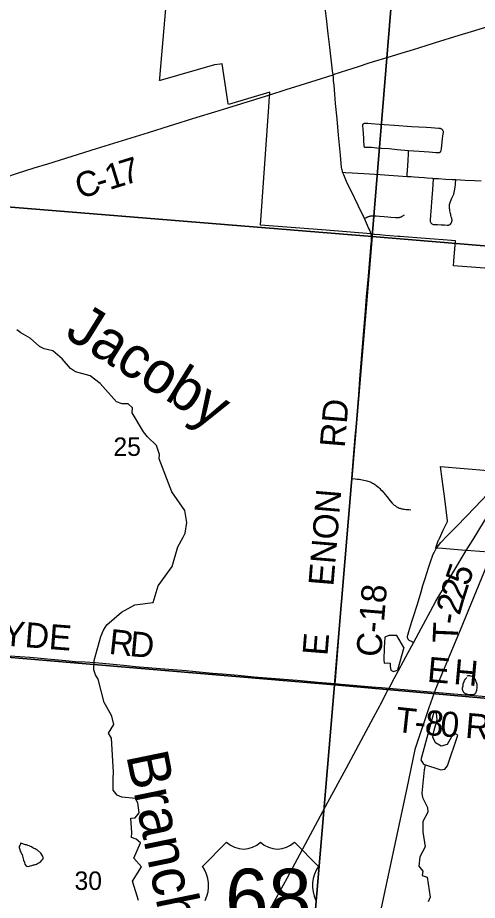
# Model space of a CAD drawing. Extents: x -1.4 to 35.4, y 0 to 22.
# Drawn here: x 18.093 to 19.136, y 15.379 to 17.381 of the extents above; entities that cross this region are included whole.
import ezdxf

# ---------------------------------------------------------------- set-up
doc = ezdxf.new("R2010")
doc.units = 0
for name, color, linetype in [('GM_X_City_Street', 7, 'Continuous'), ('GM_X_Corporation', 7, 'Continuous'), ('GM_X_County_Road', 7, 'Continuous'), ('GM_X_County_Road_Text', 7, 'Continuous'), ('GM_X_Minor_Lake', 7, 'Continuous'), ('GM_X_Minor_River', 7, 'Continuous'), ('GM_X_Minor_River_Text', 7, 'Continuous'), ('GM_X_Rail_Line', 7, 'Continuous'), ('GM_X_Section', 7, 'Continuous'), ('GM_X_Section_Text', 7, 'Continuous'), ('GM_X_Township_Road', 7, 'Continuous'), ('GM_X_Township_Road_Text', 7, 'Continuous'), ('GM_X_US_Location', 7, 'Continuous'), ('GM_X_US_Route', 7, 'Continuous'), ('GM_X_US_Shield', 7, 'Continuous')]:
    doc.layers.add(name, color=color, linetype=linetype)

msp = doc.modelspace()

# ---------------------------------------------------------------- linework, layer by layer
at = {"layer": 'GM_X_City_Street'}
for points in [[(18.9804, 17.0788), (18.9547, 17.0811), (18.9365, 17.0828), (18.919, 17.0841), (18.9084, 17.0849), (18.896, 17.0858), (18.8898, 17.086), (18.8862, 17.0861), (18.8848, 17.086), (18.8839, 17.0859), (18.8831, 17.0859), (18.882, 17.086), (18.8812, 17.0863), (18.8806, 17.0868), (18.88, 17.0875), (18.8797, 17.0884), (18.8796, 17.0893), (18.8795, 17.0907), (18.8794, 17.0924), (18.8791, 17.1005), (18.8786, 17.1072), (18.8779, 17.1171), (18.8771, 17.1286), (18.8766, 17.1343), (18.8765, 17.1355), (18.8765, 17.1365), (18.8765, 17.1373), (18.8767, 17.138), (18.8771, 17.1388), (18.8777, 17.1395), (18.8783, 17.1401), (18.8791, 17.1407), (18.88, 17.1411), (18.881, 17.1414), (18.8824, 17.1416), (18.8839, 17.1416), (18.8883, 17.1414), (18.8958, 17.1408), (18.9143, 17.1393), (18.9248, 17.1384), (18.9483, 17.1367), (18.9873, 17.1341), (19.0202, 17.1319), (19.0315, 17.1311), (19.0481, 17.1299), (19.0503, 17.1298), (19.052, 17.1296), (19.0529, 17.1294), (19.0538, 17.1291), (19.0548, 17.1286), (19.0558, 17.1279), (19.0565, 17.1272), (19.0573, 17.1264), (19.0577, 17.1255), (19.0581, 17.1245), (19.0585, 17.1232), (19.0586, 17.1218), (19.0586, 17.121), (19.0585, 17.1201), (19.0576, 17.1129), (19.056, 17.0989), (19.0542, 17.0833), (19.0538, 17.0801), (19.0536, 17.0784), (19.0532, 17.0773), (19.0527, 17.0764), (19.0522, 17.0758), (19.0515, 17.0751), (19.0509, 17.0746), (19.0499, 17.0742), (19.0489, 17.0741), (19.0476, 17.0742), (19.0452, 17.0743), (19.0423, 17.0744), (19.0272, 17.0754), (19.0044, 17.0771), (18.9804, 17.0788)], [(18.9771, 17.0206), (18.9773, 17.0247), (18.9784, 17.0442), (18.9792, 17.0571), (18.9801, 17.0707), (18.9804, 17.0788)], [(18.8308, 17.0302), (18.8367, 17.0298), (18.8524, 17.0288), (18.8919, 17.0265), (18.9156, 17.0248), (18.9358, 17.0235), (18.9569, 17.022), (18.9771, 17.0206), (18.9859, 17.02), (18.9934, 17.0195), (19.004, 17.0187), (19.0157, 17.0179), (19.0223, 17.0174), (19.0347, 17.0163), (19.0364, 17.0162), (19.0483, 17.0156), (19.0639, 17.0146), (19.0795, 17.0136), (19.0875, 17.0132), (19.1089, 17.0123), (19.13, 17.0112), (19.1453, 17.0104)], [(19.0364, 17.0162), (19.0363, 17.014), (19.0346, 16.9906), (19.0332, 16.972), (19.0311, 16.942), (19.0304, 16.9329), (19.0295, 16.921), (19.0297, 16.9188), (19.0301, 16.9169), (19.0307, 16.9154), (19.0318, 16.9142), (19.0331, 16.9129), (19.0347, 16.9121), (19.036, 16.9118), (19.0377, 16.9116), (19.0458, 16.9113), (19.0542, 16.9109), (19.0622, 16.9105), (19.068, 16.9103), (19.0707, 16.9102), (19.0721, 16.9105), (19.0733, 16.911), (19.0746, 16.9118), (19.0758, 16.9126), (19.077, 16.9142), (19.0781, 16.9159), (19.0786, 16.9175), (19.0789, 16.9186), (19.0791, 16.9203), (19.079, 16.9217), (19.0788, 16.9236), (19.0784, 16.9253), (19.078, 16.9271), (19.0774, 16.9287), (19.0766, 16.9319), (19.0759, 16.9341), (19.0753, 16.9364), (19.0746, 16.9393), (19.074, 16.9422), (19.0737, 16.9454), (19.0734, 16.9481), (19.0732, 16.9504), (19.0734, 16.9546), (19.0736, 16.9566), (19.0742, 16.9588), (19.0749, 16.9612), (19.0757, 16.9635), (19.0773, 16.9674), (19.0789, 16.9709), (19.0804, 16.9741), (19.0816, 16.9772), (19.0829, 16.9804), (19.0839, 16.9841), (19.0847, 16.988), (19.0852, 16.992), (19.0861, 16.9971), (19.0867, 17.0015), (19.0871, 17.006), (19.0876, 17.0115), (19.0875, 17.0132)], [(18.8801, 16.9249), (18.8836, 16.9268), (18.8859, 16.9279), (18.8876, 16.9287), (18.889, 16.9294), (18.8902, 16.9299), (18.8916, 16.9304), (18.8932, 16.9307), (18.8947, 16.9311), (18.8962, 16.9313), (18.8983, 16.9314), (18.9007, 16.9315), (18.9036, 16.9315), (18.9067, 16.9313), (18.9141, 16.9307), (18.9252, 16.9297), (18.933, 16.9289), (18.9402, 16.9282), (18.9506, 16.9275), (18.9533, 16.9274), (18.9555, 16.9274), (18.9567, 16.9274), (18.958, 16.9275), (18.9591, 16.9276), (18.9603, 16.9279), (18.9616, 16.9284), (18.9626, 16.9288), (18.9636, 16.9292), (18.9661, 16.9306), (18.9714, 16.9338)], [(19.0432, 16.177), (19.0482, 16.1836), (19.0534, 16.1901), (19.0567, 16.1937), (19.0649, 16.2022), (19.0864, 16.224), (19.0904, 16.2281), (19.1101, 16.2486), (19.1314, 16.2702), (19.1596, 16.2997)]]:
    msp.add_lwpolyline(points, dxfattribs=at)
at = {"layer": 'GM_X_Corporation'}
for points in [[(19.1814, 16.8103), (19.1327, 16.814), (19.0822, 16.8178), (19.083, 16.8286), (19.0866, 16.8745), (19.0775, 16.8752), (19.059, 16.8766), (19.0588, 16.8766), (19.0385, 16.8782), (18.9991, 16.8812), (18.961, 16.8841), (18.9582, 16.8843), (18.9557, 16.8845), (18.9384, 16.8859), (18.928, 16.8868), (18.9148, 16.8879), (18.9028, 16.8889), (18.9014, 16.889), (18.8966, 16.8894), (18.8948, 16.8907), (18.7933, 16.8989), (18.644, 16.9103), (18.6633, 17.1786), (18.665, 17.2015), (18.6654, 17.2066), (18.6659, 17.2118), (18.5717, 17.1834), (18.5713, 17.186), (18.5706, 17.1902), (18.5576, 17.2756), (18.5526, 17.275), (18.5402, 17.2735), (18.4164, 17.238), (18.4155, 17.2378), (18.4159, 17.2424), (18.4168, 17.2527), (18.4324, 17.4366)], [(19.1625, 16.1685), (19.1214, 16.1716), (19.1116, 16.1723), (19.1112, 16.1724), (19.1005, 16.1732), (19.0576, 16.1764), (19.0425, 16.1775), (19.0418, 16.1775), (19.0429, 16.1806), (19.0468, 16.1916), (19.0485, 16.1954), (19.0491, 16.1967), (19.0503, 16.1992), (19.0591, 16.218), (19.0685, 16.2382), (19.069, 16.2394), (19.0623, 16.2897), (19.0564, 16.3338), (19.0526, 16.3628), (19.2136, 16.3494)]]:
    msp.add_lwpolyline(points, dxfattribs=at)
at = {"layer": 'GM_X_County_Road'}
msp.add_line((18.57, 17.1762), (18.6655, 17.2059), dxfattribs=at)
for points in [[(18.8089, 17.2512), (18.8078, 17.2602), (18.8014, 17.3138), (18.798, 17.344), (18.7939, 17.3786), (18.7919, 17.3965), (18.7906, 17.4073)], [(18.8089, 17.2512), (18.8116, 17.2521), (18.84, 17.2618), (18.8665, 17.2701), (18.8906, 17.2779), (18.9417, 17.2934), (18.9632, 17.2999), (18.9916, 17.3085), (19.0205, 17.3177), (19.0418, 17.3246), (19.0952, 17.3408), (19.1228, 17.349), (19.1505, 17.3575), (19.1728, 17.3643)], [(18.6655, 17.2059), (18.7027, 17.2177), (18.7347, 17.2277), (18.7709, 17.2389), (18.8089, 17.2512)], [(18.8104, 17.2373), (18.8098, 17.2442), (18.8089, 17.2512)], [(18.8308, 17.0302), (18.8301, 17.0327), (18.8294, 17.0354), (18.8288, 17.038), (18.8285, 17.0407), (18.8258, 17.0685), (18.8216, 17.1143), (18.8183, 17.1508), (18.8149, 17.186), (18.8132, 17.2071), (18.8114, 17.2275), (18.8104, 17.2373)], [(17.8804, 16.9461), (17.9045, 16.9557), (17.9339, 16.9677), (17.9536, 16.9754), (17.9877, 16.9888), (17.9999, 16.9934), (18.0138, 16.9988), (18.0421, 17.0099), (18.069, 17.0197), (18.0908, 17.027), (18.1311, 17.0397), (18.1619, 17.0493), (18.2171, 17.0663), (18.2723, 17.0835), (18.3899, 17.1199), (18.4379, 17.135), (18.5008, 17.1547), (18.5406, 17.1669), (18.57, 17.1762)], [(18.8801, 16.9249), (18.8668, 16.953), (18.8493, 16.9894), (18.8414, 17.0056), (18.8363, 17.0169), (18.8332, 17.0239), (18.8318, 17.0273), (18.8308, 17.0302)], [(18.8954, 16.8892), (18.895, 16.8914), (18.8947, 16.8926), (18.8943, 16.8937), (18.894, 16.8947), (18.8934, 16.896), (18.8927, 16.8978), (18.8917, 16.8999), (18.8897, 16.9042), (18.885, 16.9142), (18.8801, 16.9249)], [(18.852, 16.3354), (18.8549, 16.3737), (18.8579, 16.4115), (18.8601, 16.4386), (18.8626, 16.4643), (18.8662, 16.5088), (18.8672, 16.5248), (18.8697, 16.5614), (18.8735, 16.6071), (18.8781, 16.6623), (18.8827, 16.7167), (18.8852, 16.7471), (18.8892, 16.7941), (18.8925, 16.8324), (18.8958, 16.8677), (18.8961, 16.8736), (18.8963, 16.8787), (18.8963, 16.8809), (18.8962, 16.883), (18.8961, 16.8846), (18.8959, 16.8861), (18.8957, 16.8876), (18.8954, 16.8892)], [(18.8138, 15.8704), (18.8144, 15.8775), (18.8199, 15.9456), (18.8238, 15.9939), (18.8283, 16.0478), (18.8329, 16.1047), (18.8383, 16.1684), (18.8421, 16.2148), (18.8464, 16.27), (18.8505, 16.3207), (18.852, 16.3354)], [(18.0758, 15.9333), (18.0984, 15.9318), (18.1212, 15.9301), (18.1379, 15.9288), (18.1607, 15.9265), (18.2028, 15.9226), (18.224, 15.9207), (18.2457, 15.9196), (18.2693, 15.9179), (18.3102, 15.9144), (18.3411, 15.9115), (18.3609, 15.9094), (18.3886, 15.9068), (18.4269, 15.9041), (18.4757, 15.9002), (18.4899, 15.8988), (18.5053, 15.8972), (18.5355, 15.8942), (18.5578, 15.8923), (18.5937, 15.8893), (18.6295, 15.8861), (18.7274, 15.8779), (18.7744, 15.8739), (18.8138, 15.8704)], [(18.8138, 15.8704), (18.8147, 15.8704), (18.8277, 15.8692), (18.8549, 15.8665), (18.8969, 15.8631), (18.9192, 15.8613), (18.936, 15.8604)]]:
    msp.add_lwpolyline(points, dxfattribs=at)
at = {"layer": 'GM_X_Minor_Lake'}
for points in [[(18.9695, 15.9525), (18.9534, 15.9794), (18.9356, 15.9793), (18.9268, 15.9754), (18.9248, 15.9515), (18.9243, 15.9242), (18.9249, 15.917), (18.9336, 15.9176), (18.9389, 15.9171), (18.9387, 15.9088), (18.9401, 15.9008), (18.9465, 15.8976), (18.9549, 15.9012)], [(18.9695, 15.9525), (18.9549, 15.9012)], [(19.113, 15.8882), (19.1133, 15.8878), (19.1153, 15.8886), (19.1183, 15.8885), (19.1209, 15.8881), (19.1236, 15.8873), (19.1254, 15.8861), (19.1281, 15.8845), (19.1295, 15.8826), (19.1314, 15.8803), (19.1325, 15.8772), (19.1346, 15.8711), (19.135, 15.8688), (19.1349, 15.8666), (19.1353, 15.8639), (19.1352, 15.862), (19.1352, 15.8597), (19.1348, 15.8571), (19.1344, 15.8548), (19.1336, 15.8522), (19.1331, 15.8503), (19.1316, 15.8473), (19.1281, 15.8451), (19.1236, 15.8448), (19.1217, 15.8448), (19.1183, 15.8449), (19.1145, 15.8457), (19.1126, 15.8461), (19.1107, 15.8465), (19.1081, 15.8477), (19.1059, 15.8496), (19.104, 15.8531), (19.1033, 15.855), (19.103, 15.8569), (19.103, 15.8607), (19.1034, 15.8633), (19.1039, 15.8652), (19.1039, 15.8675), (19.1043, 15.8698), (19.1063, 15.8751), (19.1075, 15.8773), (19.1094, 15.8803), (19.1106, 15.8822), (19.1125, 15.8841), (19.1125, 15.8841), (19.1129, 15.884)], [(19.0537, 15.6747), (19.0625, 15.6764), (19.069, 15.6839), (19.092, 15.7535), (19.0868, 15.7567), (19.0779, 15.7493), (19.0677, 15.732), (19.054, 15.7285), (19.0413, 15.7364), (19.0355, 15.7486), (19.0381, 15.7645), (19.0454, 15.7886), (19.0438, 15.8031), (19.0374, 15.8055), (19.008, 15.6973), (19.0139, 15.6877)], [(19.0139, 15.6877), (19.0537, 15.6747)], [(18.1009, 15.5083), (18.1001, 15.5064), (18.0981, 15.5034), (18.097, 15.5012), (18.0969, 15.4985), (18.0973, 15.4962), (18.098, 15.494), (18.0991, 15.4905), (18.1005, 15.4882), (18.1016, 15.4863), (18.1024, 15.4844), (18.1035, 15.4825), (18.1045, 15.4794), (18.1052, 15.476), (18.1067, 15.4703), (18.1074, 15.468), (18.1085, 15.4661), (18.1088, 15.4638), (18.1099, 15.4611), (18.1121, 15.4576), (18.1144, 15.4565), (18.1174, 15.456), (18.1201, 15.4567), (18.122, 15.4571), (18.1258, 15.4581), (18.1277, 15.4585), (18.1296, 15.4592), (18.1315, 15.4596), (18.1334, 15.4603), (18.136, 15.461), (18.1387, 15.4628), (18.1414, 15.4643), (18.1437, 15.4658), (18.1456, 15.4673), (18.1479, 15.4699), (18.1503, 15.4721), (18.1518, 15.4747), (18.1507, 15.4774), (18.1496, 15.4801), (18.1474, 15.4835), (18.1456, 15.4862), (18.1381, 15.4924), (18.1355, 15.4944), (18.1329, 15.4956), (18.1306, 15.4968), (18.1276, 15.4983), (18.1246, 15.5003), (18.1224, 15.5011), (18.1193, 15.5023), (18.1163, 15.5035), (18.1133, 15.5047), (18.1111, 15.5051), (18.1009, 15.5083)]]:
    msp.add_lwpolyline(points, dxfattribs=at)
at = {"layer": 'GM_X_Minor_River'}
for points in [[(18.3675, 15.3788), (18.3643, 15.3887), (18.3536, 15.4227), (18.3746, 15.4549), (18.3569, 15.4746), (18.3719, 15.5095), (18.3622, 15.5177), (18.3517, 15.5217), (18.3527, 15.5327), (18.3499, 15.5653), (18.3602, 15.5659), (18.3687, 15.5771), (18.3661, 15.6003), (18.361, 15.6099), (18.3297, 15.6132), (18.3195, 15.6172), (18.3103, 15.6291), (18.3104, 15.6549), (18.3107, 15.6697), (18.3062, 15.7467), (18.2996, 15.7579), (18.3117, 15.7773), (18.3068, 15.7968), (18.2954, 15.8167), (18.29, 15.8275), (18.2763, 15.8805), (18.27, 15.8904), (18.2664, 15.9015), (18.2672, 15.9227), (18.2823, 15.9774), (18.2879, 15.9913), (18.2957, 16.004), (18.3292, 16.0322), (18.3594, 16.049), (18.4008, 16.0542), (18.4121, 16.0922), (18.444, 16.1363), (18.457, 16.1804), (18.4691, 16.2022), (18.4735, 16.2119), (18.4774, 16.2357), (18.473, 16.2627), (18.4432, 16.3051), (18.4147, 16.3804), (18.4149, 16.3899), (18.4081, 16.4101), (18.3881, 16.4299), (18.3792, 16.4414), (18.3528, 16.4845), (18.3542, 16.4958), (18.3438, 16.5047), (18.3301, 16.505), (18.3177, 16.5091), (18.2803, 16.5512), (18.258, 16.5687), (18.2245, 16.5774), (18.2133, 16.5848), (18.1944, 16.6069), (18.1732, 16.6251), (18.1532, 16.6297), (18.1427, 16.6352), (18.1219, 16.6539), (18.1009, 16.6657), (18.0912, 16.6727)], [(19.0184, 15.6862), (19.0155, 15.6751), (19.0107, 15.6218), (19.012, 15.6123), (19.0237, 15.5896), (19.0242, 15.579), (19.0128, 15.5573), (19.0131, 15.5341), (19.0181, 15.5003), (19.0063, 15.4778), (19.0037, 15.4562), (19.0129, 15.445), (19.0112, 15.4352), (19.0225, 15.4312), (19.0295, 15.3863), (19.0248, 15.3754)]]:
    msp.add_lwpolyline(points, dxfattribs=at)
at = {"layer": 'GM_X_Rail_Line'}
msp.add_lwpolyline([(19.8725, 17.517), (19.8502, 17.4998), (19.8335, 17.4746), (19.6736, 17.192), (19.4735, 16.8265), (19.3645, 16.6075), (19.2362, 16.3284), (19.0972, 15.9915), (19.0413, 15.8576), (19.0265, 15.8157), (18.9943, 15.721), (18.9766, 15.6329), (18.898, 15.2663)], dxfattribs=at)
at = {"layer": 'GM_X_Section'}
for points in [[(18.9811, 17.8973), (18.8977, 16.8845), (17.8727, 16.9678), (17.9683, 17.9793)], [(20.0033, 17.8091), (19.9161, 16.7998), (18.8977, 16.8845), (18.9811, 17.8973)], [(17.8727, 16.9678), (18.8977, 16.8845), (18.8122, 15.8676), (17.7915, 15.9538)], [(19.9161, 16.7998), (19.823, 15.7773), (18.8122, 15.8676), (18.8977, 16.8845)], [(17.7915, 15.9538), (18.8122, 15.8676), (18.7324, 14.921), (17.6856, 15.0088), (17.787, 15.9528)], [(18.8122, 15.8676), (19.823, 15.7773), (19.7747, 15.1918), (19.7627, 15.1761), (19.7495, 15.1559), (19.7333, 15.1357), (19.7254, 15.1282), (19.7183, 15.1215), (19.704, 15.1047), (19.6862, 15.0792), (19.6587, 15.0445), (19.6325, 15.0115), (19.59, 14.9585), (19.5776, 14.9446), (19.5702, 14.9304), (19.5636, 14.9187), (19.5588, 14.9037), (19.5552, 14.8905), (19.5522, 14.8727), (19.5466, 14.8527), (18.7324, 14.921)]]:
    msp.add_lwpolyline(points, close=True, dxfattribs=at)
at = {"layer": 'GM_X_Township_Road'}
for points in [[(18.852, 16.3354), (18.8591, 16.3348), (18.8639, 16.3343), (18.8686, 16.3338), (18.8719, 16.3333), (18.8754, 16.3327), (18.8792, 16.332), (18.8828, 16.3312), (18.8855, 16.3304), (18.8882, 16.3296), (18.891, 16.3286), (18.8935, 16.3276), (18.8962, 16.3264), (18.8987, 16.3252), (18.9011, 16.3238), (18.903, 16.3227), (18.9052, 16.3212), (18.9071, 16.3197), (18.91, 16.3173), (18.9129, 16.3148), (18.915, 16.3128), (18.9169, 16.3109), (18.9202, 16.3074), (18.9232, 16.3039), (18.9309, 16.2948), (18.9387, 16.2852), (18.9434, 16.2795), (18.9449, 16.278), (18.9464, 16.2765), (18.948, 16.2752), (18.9496, 16.2739), (18.9516, 16.2725), (18.9533, 16.2715), (18.9552, 16.2705), (18.9571, 16.2696), (18.9591, 16.2686), (18.961, 16.2679), (18.9628, 16.2674), (18.9645, 16.267), (18.9666, 16.2665), (18.969, 16.2661), (18.9715, 16.2658), (18.9746, 16.2655), (18.9776, 16.2652), (18.981, 16.2651), (18.9853, 16.2648)], [(18.9913, 15.9628), (18.9867, 15.9657), (18.9821, 15.9685), (18.9812, 15.9693), (18.9804, 15.97), (18.9796, 15.9712), (18.979, 15.9721), (18.9785, 15.9732), (18.9781, 15.9744), (18.9779, 15.9756), (18.9778, 15.9768), (18.9781, 15.9787), (18.9784, 15.9804), (18.9809, 15.9887), (18.988, 16.0112), (18.9916, 16.0224), (18.9944, 16.0318), (18.9967, 16.039), (18.9996, 16.0484), (19.0026, 16.0584), (19.0087, 16.0782), (19.0131, 16.0926), (19.018, 16.1085), (19.0257, 16.1328), (19.0317, 16.1509), (19.0339, 16.1571), (19.0358, 16.1621), (19.0391, 16.1693), (19.0412, 16.1735), (19.0432, 16.177)], [(18.936, 15.8604), (18.9869, 15.8556), (19.1098, 15.8452), (19.1569, 15.8409)]]:
    msp.add_lwpolyline(points, dxfattribs=at)
at = {"layer": 'GM_X_US_Route'}
for points in [[(19.1113, 16.1719), (19.1269, 16.1974), (19.1507, 16.2361), (19.1669, 16.2626), (19.1815, 16.2864), (19.1886, 16.2981), (19.2009, 16.3182), (19.2198, 16.3493), (19.2389, 16.3808), (19.2619, 16.4213), (19.2883, 16.4685), (19.2909, 16.4731), (19.3215, 16.5282), (19.3592, 16.5972)], [(18.6561, 15.3394), (18.6803, 15.3835), (18.7049, 15.4295), (18.7462, 15.5068), (18.7974, 15.6013), (18.8384, 15.678), (18.8674, 15.7316), (18.9007, 15.7934), (18.9204, 15.83), (18.9318, 15.8529), (18.936, 15.8604), (18.9479, 15.882), (18.9576, 15.9002), (18.9688, 15.9213), (18.9792, 15.9407), (18.9913, 15.9628), (19.0033, 15.9855), (19.0299, 16.0346), (19.0425, 16.0574), (19.0684, 16.1013), (19.0829, 16.1252), (19.1113, 16.1719)]]:
    msp.add_lwpolyline(points, dxfattribs=at)
at = {"layer": 'GM_X_US_Shield'}
for p, q in [((18.5675, 15.511), (18.5126, 15.456)), ((18.7763, 15.456), (18.7214, 15.511))]:
    msp.add_line(p, q, dxfattribs=at)
for centre, radius, start, end in [((18.606, 15.5502), 0.0549, 225.573, 314.427), ((18.6829, 15.5502), 0.0549, 225.573, 314.427), ((18.4496, 15.4119), 0.0769, 334.5471, 35.0009), ((18.8393, 15.4119), 0.0769, 144.9991, 205.4529)]:
    msp.add_arc(centre, radius, start, end, dxfattribs=at)

# ---------------------------------------------------------------- texts
at = {"layer": 'GM_X_County_Road_Text'}
for s, height, rotation, p in [('7', 0.0568, 17.2082, (18.335, 16.9998)), ('C', 0.0568, 16.1979, (18.2334, 16.9693)), ('1', 0.0568, 17.1746, (18.3015, 16.9895)), ('-', 0.0568, 17.1161, (18.2791, 16.9826)), ('RD', 0.05682, 85.237, (18.8355, 16.4042)), ('ENON', 0.05682, 85.2556, (18.8097, 16.09)), ('C-18', 0.05682, 85.2062, (18.9179, 15.9293)), ('HYDE', 0.05682, 355.5299, (18.0028, 15.9615)), ('R', 0.0568, 353.8176, (18.2987, 15.9381)), ('D', 0.0568, 354.705, (18.346, 15.933)), ('E', 0.0568, 85.5177, (18.7963, 15.9325))]:
    msp.add_text(s, height=height, rotation=rotation, dxfattribs=at).set_placement(p)
at = {"layer": 'GM_X_Minor_River_Text'}
for s, height, rotation, p in [('Jacoby', 0.0947, 328.1106, (18.1973, 16.6576)), ('Branch', 0.09468, 281.6091, (18.3394, 15.7076))]:
    msp.add_text(s, height=height, rotation=rotation, dxfattribs=at).set_placement(p)
at = {"layer": 'GM_X_Section_Text'}
for s, p in [('25', (18.3107, 16.3867)), ('30', (18.2224, 15.4025))]:
    msp.add_text(s, height=0.04186, rotation=0, dxfattribs=at).set_placement(p)
at = {"layer": 'GM_X_Township_Road_Text'}
for s, height, rotation, p in [('5', 0.0568, 70.7274, (19.1161, 16.0896)), ('2', 0.0568, 72.401, (19.1057, 16.0567)), ('2', 0.0568, 74.1018, (19.0962, 16.0234)), ('-', 0.0568, 81.255, (19.0931, 16.0022)), ('T', 0.0568, 87.4578, (19.0914, 15.9614)), ('E', 0.0568, 354.8634, (19.0213, 15.8748)), ('H', 0.0568, 354.8625, (19.0811, 15.8695)), ('T', 0.0568, 353.7952, (18.9488, 15.7613)), ('8', 0.0568, 355.13, (19.0157, 15.7544)), ('0', 0.0568, 355.1956, (19.0507, 15.7515)), ('RD', 0.05682, 355.154, (19.1076, 15.7476)), ('-', 0.0568, 354.8632, (18.9922, 15.7565))]:
    msp.add_text(s, height=height, rotation=rotation, dxfattribs=at).set_placement(p)
at = {"layer": 'GM_X_US_Location'}
for s in ['0', '/']:
    msp.add_text(s, height=0.000189, dxfattribs=at).set_placement((18.6444, 15.3836))
at = {"layer": 'GM_X_US_Shield'}
msp.add_text('68', height=0.13184, dxfattribs=at).set_placement((18.5642, 15.3187))

doc.saveas('drawing.dxf')
